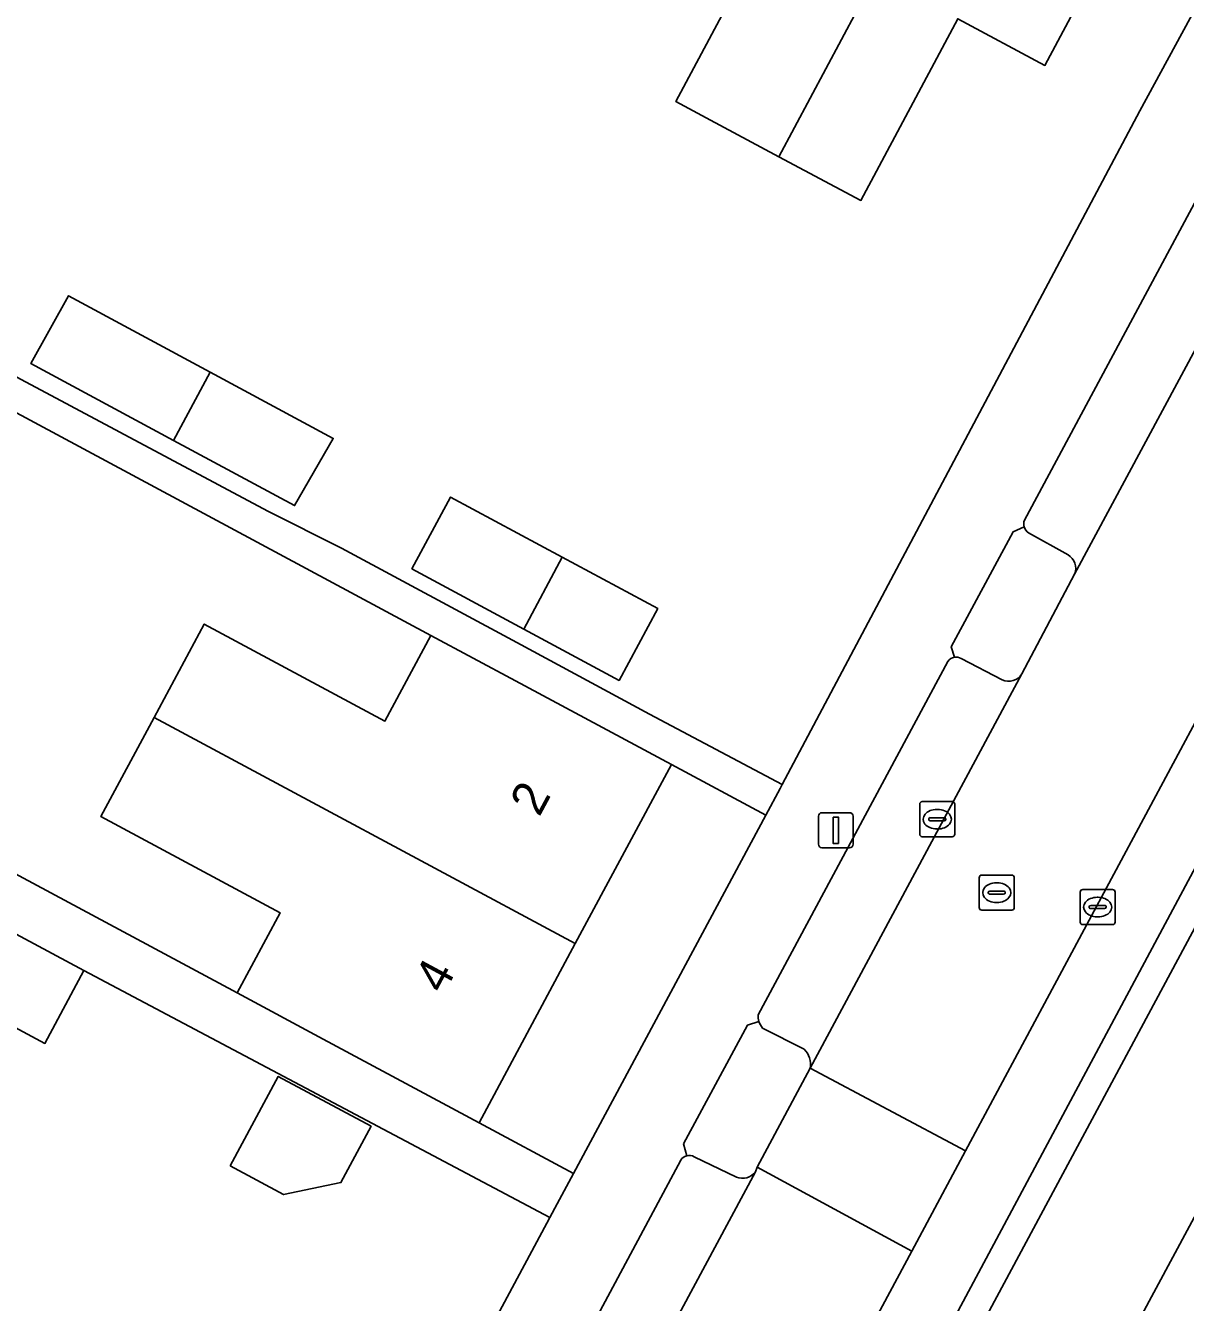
# Model space of a CAD drawing. Extents: x 159262 to 160143, y 383399 to 384319.
# Drawn here: x 159921.36 to 159954.43, y 383853.89 to 383890.29 of the extents above; entities that cross this region are included whole.
import ezdxf

# ---------------------------------------------------------------- set-up
doc = ezdxf.new("R2010")
doc.units = 0
for name, color, linetype in [('IMGEO_Erf', 7, 'Continuous'), ('IMGEO_Groenvoorziening', 7, 'Continuous'), ('IMGEO_Kolk', 7, 'Continuous'), ('IMGEO_Lichtmast', 7, 'Continuous'), ('IMGEO_Pand', 7, 'Continuous'), ('IMGEO_Pand_nummerreeks', 7, 'Continuous'), ('IMGEO_Parkeervlak_open', 7, 'Continuous'), ('IMGEO_Rijbaan_lokaal_open', 7, 'Continuous'), ('IMGEO_Rioolput', 7, 'Continuous'), ('IMGEO_Voetpad_open', 7, 'Continuous')]:
    doc.layers.add(name, color=color, linetype=linetype)

msp = doc.modelspace()

# ---------------------------------------------------------------- linework, layer by layer
at = {"layer": 'IMGEO_Erf'}
for points in [[(159953.917, 383895.683), (159950.429, 383889.149), (159947.942, 383890.477), (159945.179, 383885.301), (159942.845, 383886.547), (159940.771, 383887.656), (159939.906, 383888.118), (159942.614, 383893.19)], [(159909.978, 383886.201), (159928.271, 383876.443), (159930.374, 383875.385), (159935.367, 383872.695), (159939.154, 383870.655), (159942.937, 383868.647), (159953.134, 383887.858), (159956.605, 383894.247)], [(159921.166, 383852.773), (159923.577, 383851.476), (159924.041, 383852.341), (159926.177, 383851.192), (159924.28, 383847.668), (159925.06, 383847.248), (159924.813, 383846.788), (159927.988, 383845.08), (159924.98, 383839.49), (159924.107, 383839.959), (159920.111, 383832.524), (159922.785, 383831.084), (159936.227, 383856.152), (159936.31, 383856.307), (159923.027, 383863.346), (159921.915, 383861.273), (159917.393, 383863.698)]]:
    msp.add_lwpolyline(points, dxfattribs=at)
for points in [[(159909.548, 383885.447), (159904.065, 383875.23), (159927.395, 383862.71), (159928.621, 383864.996), (159923.512, 383867.736), (159925.028, 383870.561), (159926.458, 383873.225), (159931.611, 383870.461), (159932.921, 383872.903)], [(159926.626, 383880.408), (159930.139, 383878.515), (159929.035, 383876.603), (159925.586, 383878.461), (159921.518, 383880.652), (159922.59, 383882.582)], [(159935.573, 383873.08), (159932.382, 383874.8), (159933.484, 383876.845), (159936.668, 383875.13), (159939.387, 383873.665), (159938.284, 383871.62)], [(159942.471, 383867.778), (159939.779, 383869.224), (159937.039, 383864.116), (159934.298, 383859.006), (159936.984, 383857.563)], [(159927.197, 383857.78), (159928.567, 383860.332), (159931.218, 383858.909), (159930.356, 383857.304), (159928.722, 383856.962)]]:
    msp.add_lwpolyline(points, close=True, dxfattribs=at)
at = {"layer": 'IMGEO_Groenvoorziening'}
for points in [[(159949.834, 383875.995), (159949.52, 383875.853), (159947.755, 383872.578), (159947.849, 383872.28)], [(159951.087, 383875.199), (159949.959, 383875.821)], [(159949.772, 383871.805), (159951.275, 383874.648)], [(159948.035, 383872.242), (159949.205, 383871.638)], [(159942.275, 383861.895), (159941.943, 383861.79), (159940.119, 383858.409), (159940.214, 383858.069)], [(159943.564, 383861.11), (159942.376, 383861.709)], [(159942.173, 383857.615), (159942.226, 383857.747), (159943.731, 383860.566)], [(159940.429, 383858.041), (159941.63, 383857.458)]]:
    msp.add_lwpolyline(points, dxfattribs=at)
for centre, radius, start, end in [((159950.134, 383876.079), 0.311, 195.5711, 235.8152), ((159950.846, 383874.809), 0.458, 339.4275, 58.2515), ((159947.888, 383871.998), 0.285, 58.9927, 97.9139), ((159949.395, 383872.04), 0.445, 244.7665, 328.0564), ((159942.779, 383862.048), 0.527, 196.9184, 220.0865), ((159943.132, 383860.68), 0.609, 349.2344, 44.897), ((159940.287, 383857.79), 0.288, 60.5039, 104.6561), ((159941.801, 383857.883), 0.458, 248.0637, 324.1891)]:
    msp.add_arc(centre, radius, start, end, dxfattribs=at)
at = {"layer": 'IMGEO_Kolk'}
for p, q in [((159946.857, 383867.237), (159946.857, 383868.089)), ((159946.932, 383868.163), (159947.784, 383868.163)), ((159947.858, 383868.089), (159947.858, 383867.237)), ((159947.116, 383867.657), (159947.116, 383867.669)), ((159947.159, 383867.706), (159947.557, 383867.706)), ((159947.345, 383867.943), (159947.37, 383867.943)), ((159947.6, 383867.669), (159947.6, 383867.657)), ((159947.554, 383867.62), (159947.156, 383867.62)), ((159947.368, 383867.383), (159947.343, 383867.383)), ((159947.784, 383867.163), (159946.932, 383867.163)), ((159951.43, 383864.731), (159951.43, 383865.583)), ((159951.505, 383865.657), (159952.357, 383865.657)), ((159952.431, 383865.583), (159952.431, 383864.731)), ((159951.689, 383865.151), (159951.689, 383865.163)), ((159952.127, 383865.114), (159951.729, 383865.114)), ((159951.732, 383865.2), (159952.13, 383865.2)), ((159951.918, 383865.437), (159951.943, 383865.437)), ((159952.173, 383865.163), (159952.173, 383865.151)), ((159951.941, 383864.877), (159951.916, 383864.877)), ((159952.357, 383864.657), (159951.505, 383864.657))]:
    msp.add_line(p, q, dxfattribs=at)
for points in [[(159946.857, 383867.237), (159946.857, 383868.089)], [(159946.932, 383868.163), (159947.784, 383868.163)], [(159947.858, 383868.089), (159947.858, 383867.237)], [(159947.784, 383867.163), (159946.932, 383867.163)], [(159951.43, 383864.731), (159951.43, 383865.583)], [(159951.505, 383865.657), (159952.357, 383865.657)], [(159952.431, 383865.583), (159952.431, 383864.731)], [(159952.357, 383864.657), (159951.505, 383864.657)]]:
    msp.add_lwpolyline(points, dxfattribs=at)
for centre, radius, start, end in [((159946.934, 383868.087), 0.0765, 91.552, 178.448), ((159946.934, 383868.087), 0.0765, 91.552, 178.448), ((159947.782, 383868.087), 0.0765, 1.552, 88.448), ((159947.782, 383868.087), 0.0765, 1.552, 88.448), ((159947.156, 383867.666), 0.0403, 85.8775, 175.7526), ((159947.153, 383867.656), 0.0366, 178.938, 274.7102), ((159947.557, 383867.663), 0.043, 264.8664, 352.4533), ((159947.561, 383867.668), 0.0386, 1.7309, 96.639), ((159946.934, 383867.239), 0.0765, 181.552, 268.448), ((159946.934, 383867.239), 0.0765, 181.552, 268.448), ((159947.782, 383867.239), 0.0765, 271.552, 358.448), ((159947.782, 383867.239), 0.0765, 271.552, 358.448), ((159951.507, 383865.581), 0.0765, 91.552, 178.448), ((159951.507, 383865.581), 0.0765, 91.552, 178.448), ((159952.355, 383865.581), 0.0765, 1.552, 88.448), ((159952.355, 383865.581), 0.0765, 1.552, 88.448), ((159951.729, 383865.16), 0.0403, 85.8775, 175.7526), ((159951.726, 383865.15), 0.0366, 178.938, 274.7102), ((159952.13, 383865.157), 0.043, 264.8664, 352.4533), ((159952.134, 383865.162), 0.0386, 1.7309, 96.639), ((159951.507, 383864.733), 0.0765, 181.552, 268.448), ((159951.507, 383864.733), 0.0765, 181.552, 268.448), ((159952.355, 383864.733), 0.0765, 271.552, 358.448), ((159952.355, 383864.733), 0.0765, 271.552, 358.448)]:
    msp.add_arc(centre, radius, start, end, dxfattribs=at)
for centre, major_axis, ratio, start_param, end_param in [((159947.344, 383867.663), (-0.387, 0.002), 0.722429, 4.712389, 7.853982), ((159947.369, 383867.663), (-0.39, 0.002), 0.717154, 1.570796, 4.712389), ((159951.917, 383865.157), (-0.387, 0.002), 0.722429, 4.712389, 7.853982), ((159951.942, 383865.157), (-0.39, 0.002), 0.717154, 1.570796, 4.712389)]:
    msp.add_ellipse(centre, major_axis=major_axis, ratio=ratio, start_param=start_param, end_param=end_param, dxfattribs=at)
at = {"layer": 'IMGEO_Lichtmast'}
for p, q in [((159943.969, 383866.947), (159943.969, 383867.747)), ((159943.969, 383867.747), (159943.969, 383866.947)), ((159944.069, 383867.847), (159944.859, 383867.847)), ((159944.859, 383867.847), (159944.069, 383867.847)), ((159944.959, 383867.747), (159944.959, 383866.947)), ((159944.959, 383866.947), (159944.959, 383867.747)), ((159944.859, 383866.847), (159944.069, 383866.847)), ((159944.069, 383866.847), (159944.859, 383866.847))]:
    msp.add_line(p, q, dxfattribs=at)
msp.add_lwpolyline([(159944.389, 383867.722), (159944.539, 383867.722), (159944.539, 383866.972), (159944.389, 383866.972), (159944.389, 383867.722)], dxfattribs=at)
for centre, start, end in [((159944.069, 383867.747), 90, 180), ((159944.069, 383867.747), 90, 180), ((159944.859, 383867.747), 0, 90), ((159944.859, 383867.747), 360, 90), ((159944.069, 383866.947), 180, 270), ((159944.069, 383866.947), 180, 270), ((159944.859, 383866.947), 270, 0), ((159944.859, 383866.947), 270, 0)]:
    msp.add_arc(centre, 0.1, start, end, dxfattribs=at)
at = {"layer": 'IMGEO_Pand'}
for points in [[(159949.097, 383898.258), (159944.095, 383900.929), (159940.552, 383894.291), (159942.614, 383893.19), (159939.906, 383888.118), (159940.771, 383887.656), (159942.845, 383886.547)], [(159953.917, 383895.683), (159949.097, 383898.258), (159942.845, 383886.547), (159945.179, 383885.301), (159947.942, 383890.477), (159950.429, 383889.149)], [(159925.586, 383878.461), (159926.626, 383880.408), (159922.59, 383882.582), (159921.518, 383880.652)], [(159926.626, 383880.408), (159925.586, 383878.461), (159929.035, 383876.603), (159930.139, 383878.515)], [(159935.573, 383873.08), (159936.668, 383875.13), (159933.484, 383876.845), (159932.382, 383874.8)], [(159936.668, 383875.13), (159935.573, 383873.08), (159938.284, 383871.62), (159939.387, 383873.665)], [(159935.332, 383871.609), (159932.921, 383872.903), (159931.611, 383870.461), (159926.458, 383873.225), (159925.028, 383870.561), (159937.039, 383864.116), (159939.779, 383869.224)], [(159925.028, 383870.561), (159923.512, 383867.736), (159928.621, 383864.996), (159927.395, 383862.71), (159929.851, 383861.392), (159934.298, 383859.006), (159937.039, 383864.116)], [(159918.504, 383865.771), (159917.393, 383863.698), (159921.915, 383861.273), (159923.027, 383863.346)], [(159927.197, 383857.78), (159928.722, 383856.962), (159930.356, 383857.304), (159931.218, 383858.909), (159928.567, 383860.332)]]:
    msp.add_lwpolyline(points, close=True, dxfattribs=at)
msp.add_lwpolyline([(160000.004, 383862.31), (159996.297, 383864.172), (159997.453, 383866.309), (159994.592, 383867.874), (159992.772, 383868.869), (159988.43, 383871.244), (159988.312, 383871.308), (159987.985, 383870.712), (159982.897, 383873.44), (159973.382, 383878.542), (159968.151, 383881.346), (159964.333, 383874.249), (159948.506, 383844.824), (159945.767, 383839.733), (159942.738, 383834.101), (159938.972, 383827.099), (159938.917, 383826.997), (159943.325, 383824.634), (159959.141, 383816.156), (159962.695, 383822.751), (159976.813, 383815.177)], dxfattribs=at)
at = {"layer": 'IMGEO_Parkeervlak_open'}
for points in [[(159955.251, 383886.271), (159949.842, 383876.189)], [(159951.275, 383874.648), (159957.304, 383885.87)], [(159961.699, 383883.447), (159948.161, 383858.208), (159946.629, 383855.352), (159932.902, 383829.761)], [(159934.991, 383829.423), (159963.101, 383881.967)], [(159949.959, 383875.821), (159951.087, 383875.199)], [(159947.661, 383872.162), (159942.255, 383862.083)], [(159949.205, 383871.638), (159948.035, 383872.242)], [(159943.731, 383860.566), (159949.772, 383871.805)], [(159942.376, 383861.709), (159943.564, 383861.11)], [(159940.044, 383857.946), (159934.662, 383847.88)], [(159941.63, 383857.458), (159940.429, 383858.041)], [(159936.089, 383846.292), (159942.173, 383857.615)]]:
    msp.add_lwpolyline(points, dxfattribs=at)
msp.add_lwpolyline([(159964.333, 383874.249), (159960.905, 383876.134), (159945.085, 383846.649), (159948.506, 383844.824)], close=True, dxfattribs=at)
for centre, radius, start, end in [((159950.144, 383876.079), 0.321, 160.0392, 195.2381), ((159950.134, 383876.079), 0.311, 195.5711, 235.8152), ((159950.846, 383874.809), 0.458, 339.4275, 58.2515), ((159947.889, 383872.007), 0.276, 98.3821, 145.8475), ((159947.888, 383871.998), 0.285, 58.9927, 97.9139), ((159949.395, 383872.04), 0.445, 244.7665, 328.0564), ((159942.751, 383862.041), 0.498, 175.1289, 197.0161), ((159942.779, 383862.048), 0.527, 196.9184, 220.0865), ((159943.132, 383860.68), 0.609, 349.2344, 44.897), ((159940.288, 383857.788), 0.291, 104.7309, 147.0428), ((159940.287, 383857.79), 0.288, 60.5039, 104.6561), ((159941.801, 383857.883), 0.458, 248.0637, 324.1891)]:
    msp.add_arc(centre, radius, start, end, dxfattribs=at)
at = {"layer": 'IMGEO_Rijbaan_lokaal_open'}
for points in [[(159961.699, 383883.447), (159963.463, 383886.728), (159959.05, 383889.062), (159957.341, 383885.939), (159957.304, 383885.87), (159951.275, 383874.648), (159949.772, 383871.805), (159943.731, 383860.566), (159948.161, 383858.208)], [(159948.161, 383858.208), (159943.731, 383860.566), (159942.226, 383857.747), (159946.629, 383855.352)]]:
    msp.add_lwpolyline(points, close=True, dxfattribs=at)
msp.add_lwpolyline([(159932.902, 383829.761), (159946.629, 383855.352), (159942.226, 383857.747), (159942.173, 383857.615), (159936.089, 383846.292), (159934.604, 383843.49), (159928.521, 383832.165), (159927.714, 383830.583)], dxfattribs=at)
at = {"layer": 'IMGEO_Rioolput'}
for p, q in [((159948.553, 383865.143), (159948.553, 383865.995)), ((159948.628, 383866.069), (159949.48, 383866.069)), ((159949.041, 383865.849), (159949.066, 383865.849)), ((159949.554, 383865.995), (159949.554, 383865.143)), ((159948.812, 383865.563), (159948.812, 383865.575)), ((159949.25, 383865.526), (159948.852, 383865.526)), ((159948.855, 383865.612), (159949.253, 383865.612)), ((159949.296, 383865.575), (159949.296, 383865.563)), ((159949.064, 383865.289), (159949.039, 383865.289)), ((159949.48, 383865.069), (159948.628, 383865.069))]:
    msp.add_line(p, q, dxfattribs=at)
for points in [[(159948.553, 383865.143), (159948.553, 383865.995)], [(159948.628, 383866.069), (159949.48, 383866.069)], [(159949.554, 383865.995), (159949.554, 383865.143)], [(159949.48, 383865.069), (159948.628, 383865.069)]]:
    msp.add_lwpolyline(points, dxfattribs=at)
for centre, radius, start, end in [((159948.63, 383865.993), 0.0765, 91.552, 178.448), ((159948.63, 383865.993), 0.0765, 91.552, 178.448), ((159949.478, 383865.993), 0.0765, 1.552, 88.448), ((159949.478, 383865.993), 0.0765, 1.552, 88.448), ((159948.852, 383865.572), 0.0403, 85.8775, 175.7526), ((159948.849, 383865.562), 0.0366, 178.938, 274.7102), ((159949.253, 383865.569), 0.043, 264.8664, 352.4533), ((159949.257, 383865.574), 0.0386, 1.7309, 96.639), ((159948.63, 383865.145), 0.0765, 181.552, 268.448), ((159948.63, 383865.145), 0.0765, 181.552, 268.448), ((159949.478, 383865.145), 0.0765, 271.552, 358.448), ((159949.478, 383865.145), 0.0765, 271.552, 358.448)]:
    msp.add_arc(centre, radius, start, end, dxfattribs=at)
for centre, major_axis, ratio, start_param, end_param in [((159949.04, 383865.569), (-0.387, 0.002), 0.722429, 4.712389, 7.853982), ((159949.065, 383865.569), (-0.39, 0.002), 0.717154, 1.570796, 4.712389)]:
    msp.add_ellipse(centre, major_axis=major_axis, ratio=ratio, start_param=start_param, end_param=end_param, dxfattribs=at)
at = {"layer": 'IMGEO_Voetpad_open'}
for points in [[(159955.439, 383886.387), (159955.298, 383886.696), (159958.744, 383893.095), (159956.605, 383894.247), (159953.134, 383887.858), (159942.937, 383868.647), (159942.879, 383868.538), (159942.471, 383867.778), (159936.984, 383857.563), (159936.522, 383856.702), (159936.31, 383856.307), (159936.227, 383856.152), (159922.785, 383831.084), (159924.973, 383830.037), (159926.749, 383833.42), (159927.068, 383833.525)], [(159949.842, 383876.189), (159955.251, 383886.271)], [(159909.548, 383885.447), (159932.921, 383872.903), (159935.332, 383871.609), (159939.779, 383869.224), (159942.471, 383867.778), (159942.879, 383868.538), (159942.937, 383868.647), (159939.154, 383870.655), (159935.367, 383872.695), (159930.374, 383875.385), (159928.271, 383876.443), (159909.978, 383886.201)], [(159963.101, 383881.967), (159934.991, 383829.423)], [(159932.902, 383829.761), (159929.845, 383823.994), (159926.828, 383818.404), (159929.096, 383817.206), (159929.446, 383817.857), (159929.551, 383817.783), (159932.625, 383823.445), (159935.518, 383828.873), (159935.424, 383828.904), (159938.364, 383834.487), (159938.488, 383834.426), (159939.322, 383835.983), (159942.293, 383841.527), (159945.085, 383846.649), (159960.905, 383876.134)], [(159947.849, 383872.28), (159947.755, 383872.578), (159949.52, 383875.853), (159949.834, 383875.995)], [(159918.504, 383865.771), (159923.027, 383863.346), (159936.31, 383856.307), (159936.522, 383856.702), (159936.984, 383857.563), (159934.298, 383859.006), (159929.851, 383861.392), (159927.395, 383862.71), (159904.065, 383875.23)], [(159942.255, 383862.083), (159947.661, 383872.162)], [(159940.214, 383858.069), (159940.119, 383858.409), (159941.943, 383861.79), (159942.275, 383861.895)], [(159934.662, 383847.88), (159940.044, 383857.946)]]:
    msp.add_lwpolyline(points, dxfattribs=at)
for centre, radius, start, end in [((159950.144, 383876.079), 0.321, 160.0392, 195.2381), ((159947.889, 383872.007), 0.276, 98.3821, 145.8475), ((159942.751, 383862.041), 0.498, 175.1289, 197.0161), ((159940.288, 383857.788), 0.291, 104.7309, 147.0428)]:
    msp.add_arc(centre, radius, start, end, dxfattribs=at)

# ---------------------------------------------------------------- texts
at = {"layer": 'IMGEO_Pand_nummerreeks'}
for s, p in [('2', (159936.01, 383867.704)), ('4', (159933.285, 383862.649))]:
    msp.add_text(s, height=1, rotation=61.6617, dxfattribs=at).set_placement(p)

doc.saveas('drawing.dxf')
